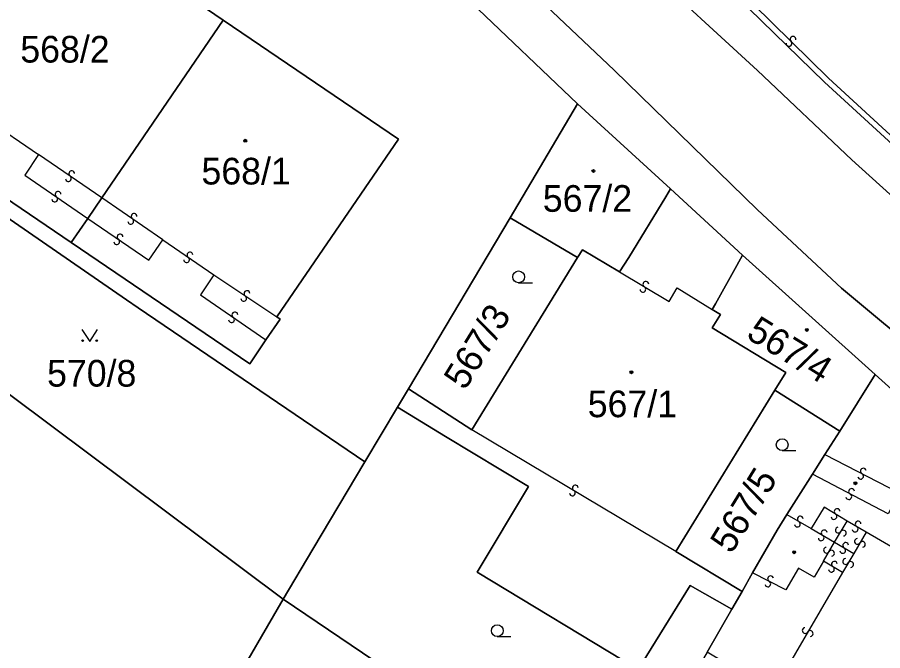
# Model space of a CAD drawing. Extents: x -600309 to -598967, y -1161267 to -1160292.
# Drawn here: x -600223.2 to -600168.1, y -1160510.2 to -1160469.9 of the extents above; entities that cross this region are included whole.
import ezdxf

# ---------------------------------------------------------------- set-up
doc = ezdxf.new("R2010")
doc.units = 0
for name, color, linetype in [('Level 1', 7, 'Continuous'), ('Level 13', 7, 'Continuous'), ('Level 3', 7, 'Continuous'), ('Level 4', 7, 'Continuous'), ('Level 5', 7, 'Continuous'), ('Level 60', 7, 'Continuous'), ('Vrstva 60', 7, 'Continuous')]:
    doc.layers.add(name, color=color, linetype=linetype)

msp = doc.modelspace()

# ---------------------------------------------------------------- linework, layer by layer
at = {"layer": 'Level 1'}
for points in [[(-600029.82, -1160579.77), (-600047.03, -1160569.17), (-600070.48, -1160554.56), (-600111.58, -1160529.03), (-600126.1, -1160520.21), (-600138.76, -1160511.76), (-600151.84, -1160502.25), (-600159.7, -1160496.34), (-600170.75, -1160487.14), (-600176.1, -1160482.15), (-600185.22, -1160473.25), (-600206.08, -1160453.49), (-600217.54, -1160442.6), (-600229.41, -1160431.52), (-600247.87, -1160415.66), (-600254.33, -1160410.63), (-600285.71, -1160385.84), (-600301.3, -1160373.82), (-600308.541, -1160368.236)], [(-600000.45, -1160595.4), (-600016.14, -1160587.57), (-600029.82, -1160579.77), (-600047.03, -1160569.17), (-600070.48, -1160554.56), (-600111.58, -1160529.03), (-600126.1, -1160520.21), (-600138.76, -1160511.76), (-600151.84, -1160502.25), (-600159.7, -1160496.34), (-600170.75, -1160487.14), (-600176.1, -1160482.15), (-600185.22, -1160473.25), (-600206.08, -1160453.49), (-600217.54, -1160442.6), (-600229.41, -1160431.52), (-600247.87, -1160415.66), (-600254.33, -1160410.63), (-600285.71, -1160385.84)], [(-600210.39, -1160453.38), (-600207.87, -1160456), (-600187.55, -1160475.41)], [(-600210.13, -1160470.07), (-600221.28, -1160462.46), (-600229, -1160473.78)], [(-600167.49, -1160478), (-600171.83, -1160474.01), (-600176.64, -1160469.32)], [(-600217.85, -1160481.39), (-600210.13, -1160470.07)], [(-600210.13, -1160470.07), (-600198.97, -1160477.65), (-600206.72, -1160488.98)], [(-600191.85, -1160482.67), (-600187.55, -1160475.41)], [(-600187.55, -1160475.41), (-600181.64, -1160480.82)], [(-600206.31, -1160506.97), (-600245.81, -1160477.42), (-600246.65, -1160476.78)], [(-600230.98, -1160476.66), (-600219.81, -1160484.24)], [(-600201.1, -1160498.22), (-600215.54, -1160488.4), (-600216.28, -1160487.9), (-600228.79, -1160479.26), (-600232.35, -1160479.41)], [(-600184.88, -1160486.11), (-600184.3, -1160485.2), (-600181.94, -1160481.33), (-600181.64, -1160480.82)], [(-600181.64, -1160480.82), (-600177.04, -1160485.04)], [(-600218.74, -1160482.7), (-600217.85, -1160481.39)], [(-600219.81, -1160484.24), (-600218.74, -1160482.7)], [(-600198.33, -1160493.57), (-600191.85, -1160482.67)], [(-600187.55, -1160485.2), (-600191.85, -1160482.67)], [(-600207.41, -1160490.43), (-600208.44, -1160491.96), (-600219.81, -1160484.24)], [(-600187.55, -1160485.2), (-600187.24, -1160484.7), (-600184.88, -1160486.11)], [(-600194.29, -1160496.17), (-600187.55, -1160485.2)], [(-600178.98, -1160488.51), (-600178.77, -1160488.15), (-600177.4, -1160485.7), (-600177.04, -1160485.04)], [(-600177.04, -1160485.04), (-600168.59, -1160492.65)], [(-600178.98, -1160488.51), (-600178.46, -1160488.83), (-600178.99, -1160489.67), (-600174.29, -1160492.52), (-600174.98, -1160493.65)], [(-600207.41, -1160490.43), (-600206.5, -1160489.13), (-600206.72, -1160488.98)], [(-600170.86, -1160496.25), (-600168.59, -1160492.65)], [(-600159, -1160500.39), (-600166.24, -1160494.77), (-600168.59, -1160492.65)], [(-600199.03, -1160494.74), (-600198.33, -1160493.57)], [(-600198.33, -1160493.57), (-600194.29, -1160496.17)], [(-600174.98, -1160493.65), (-600181.29, -1160503.92)], [(-600174.98, -1160493.65), (-600170.86, -1160496.25)], [(-600201.1, -1160498.22), (-600199.03, -1160494.74)], [(-600177.73, -1160507.61), (-600180.38, -1160506.1), (-600183.69, -1160511.45), (-600193.95, -1160505.24), (-600190.67, -1160499.78), (-600195.97, -1160496.61), (-600199.03, -1160494.74)], [(-600170.86, -1160496.25), (-600171.8, -1160497.74)], [(-600172.6, -1160499.01), (-600171.8, -1160497.74)], [(-600206.31, -1160506.97), (-600204.41, -1160503.77), (-600201.1, -1160498.22)], [(-600174.23, -1160501.58), (-600172.6, -1160499.01)], [(-600176.41, -1160505.29), (-600174.84, -1160502.56), (-600174.23, -1160501.58)], [(-600181.29, -1160503.92), (-600177.08, -1160506.48)], [(-600177.08, -1160506.48), (-600176.41, -1160505.29)], [(-600177.73, -1160507.61), (-600177.08, -1160506.48)], [(-600206.31, -1160506.97), (-600213.05, -1160518.61)], [(-600206.31, -1160506.97), (-600185.5, -1160521.04)], [(-600179.29, -1160510.34), (-600177.73, -1160507.61)]]:
    msp.add_lwpolyline(points, dxfattribs=at)
at = {"layer": 'Level 13'}
for centre, start, end in [((-600174.091, -1160471.55), 172.8562, 44.9542), ((-600173.83, -1160471.289), 352.6418, 225.2318), ((-600219.776, -1160479.858), 2.8846, 235.4746), ((-600219.985, -1160480.161), 183.099, 55.197), ((-600220.644, -1160481.169), 2.9005, 234.9985), ((-600220.855, -1160481.471), 182.6861, 55.2761), ((-600215.805, -1160482.579), 2.5246, 235.1146), ((-600216.016, -1160482.881), 182.7391, 54.8371), ((-600216.694, -1160483.879), 2.9395, 235.0375), ((-600216.905, -1160484.181), 182.725, 55.315), ((-600212.244, -1160485.029), 2.9544, 235.0524), ((-600212.455, -1160485.331), 182.7399, 55.3299), ((-600183.395, -1160487.217), 186.1945, 58.7845), ((-600183.204, -1160486.903), 6.409, 238.507), ((-600208.616, -1160487.488), 3.5181, 235.6161), ((-600208.823, -1160487.792), 183.3037, 55.8937), ((-600209.384, -1160488.849), 2.9578, 235.0558), ((-600209.595, -1160489.151), 182.7434, 55.3334), ((-600169.353, -1160498.807), 9.8448, 241.9428), ((-600169.526, -1160499.133), 189.6304, 62.2204), ((-600187.695, -1160499.882), 6.3568, 238.9468), ((-600187.886, -1160500.198), 186.5713, 58.6693), ((-600170.277, -1160500.433), 189.8199, 61.9179), ((-600170.104, -1160500.107), 9.6055, 242.1955), ((-600171.023, -1160501.384), 5.617, 238.207), ((-600173.367, -1160501.861), 7.5086, 239.6066), ((-600171.218, -1160501.696), 185.8314, 57.9294), ((-600173.552, -1160502.179), 187.2941, 59.8841), ((-600170.948, -1160502.565), 96.7221, 328.8201), ((-600169.875, -1160502.498), 186.9693, 59.0673), ((-600169.686, -1160502.182), 6.7549, 239.3449), ((-600172.034, -1160503.059), 186.8779, 59.4679), ((-600171.846, -1160502.742), 7.0924, 239.1904), ((-600170.632, -1160502.755), 276.5076, 149.0976), ((-600170.476, -1160503.541), 7.3777, 239.4757), ((-600169.729, -1160503.287), 97.1399, 329.7299), ((-600169.411, -1160503.474), 277.3544, 149.4524), ((-600171.699, -1160503.846), 97.3228, 329.4208), ((-600171.381, -1160504.033), 277.1084, 149.6984), ((-600170.663, -1160503.859), 187.1632, 59.7532), ((-600171.196, -1160504.742), 6.5469, 239.1369), ((-600170.477, -1160504.564), 96.0555, 328.6455), ((-600170.163, -1160504.757), 276.2699, 148.3679), ((-600171.385, -1160505.058), 186.7613, 58.8593), ((-600175.266, -1160505.666), 10.1624, 242.7524), ((-600175.435, -1160505.994), 190.3769, 62.4749), ((-600173.059, -1160508.967), 97.0005, 329.5905), ((-600172.741, -1160509.154), 277.215, 149.313)]:
    msp.add_arc(centre, 0.184, start, end, dxfattribs=at)
at = {"layer": 'Level 3'}
for points in [[(-600125.19, -1160509.33), (-600126.01, -1160509.76), (-600127.13, -1160510.07), (-600127.94, -1160510.13), (-600128.79, -1160510.07), (-600129.93, -1160509.77), (-600130.99, -1160509.15), (-600139.71, -1160503.93), (-600147.26, -1160498.02), (-600154.8, -1160492.15), (-600161.97, -1160486.6), (-600165.04, -1160483.54), (-600170.09, -1160478.96), (-600176.09, -1160473.27), (-600190.99, -1160459.57), (-600204.18, -1160445.56), (-600212.67, -1160438.18), (-600221.71, -1160429.76), (-600228.39, -1160423.74), (-600246.35, -1160408.54), (-600258.81, -1160398.41), (-600274.98, -1160385.83), (-600308.541, -1160359.925)], [(-600167.37, -1160477.64), (-600171.57, -1160473.77), (-600176.35, -1160469.07)], [(-600225.2, -1160476.38), (-600221.9, -1160478.63)], [(-600221.9, -1160478.63), (-600222.76, -1160479.94), (-600218.74, -1160482.7)], [(-600217.85, -1160481.39), (-600221.9, -1160478.63)], [(-600213.97, -1160484.07), (-600217.85, -1160481.39)], [(-600218.74, -1160482.7), (-600214.86, -1160485.36), (-600213.97, -1160484.07)], [(-600213.97, -1160484.07), (-600210.73, -1160486.29)], [(-600210.73, -1160486.29), (-600211.57, -1160487.58), (-600207.41, -1160490.43)], [(-600210.73, -1160486.29), (-600206.72, -1160488.98)], [(-600184.88, -1160486.11), (-600181.73, -1160488), (-600181.21, -1160487.13), (-600178.98, -1160488.51)], [(-600181.29, -1160503.92), (-600194.29, -1160496.17)], [(-600171.8, -1160497.74), (-600167.08, -1160500.2)], [(-600167.08, -1160500.2), (-600167.77, -1160501.53), (-600172.6, -1160499.01)], [(-600170.39, -1160501.99), (-600171.84, -1160501.1), (-600172.68, -1160502.47)], [(-600174.23, -1160501.58), (-600172.68, -1160502.47)], [(-600172.68, -1160502.47), (-600171.19, -1160503.34)], [(-600171.19, -1160503.34), (-600170.39, -1160501.99)], [(-600169.18, -1160502.7), (-600170.39, -1160501.99)], [(-600169.18, -1160502.7), (-600169.96, -1160504.05)], [(-600159.56, -1160510.16), (-600158.85, -1160508.85), (-600165.48, -1160504.83), (-600165.21, -1160504.28), (-600166.07, -1160503.76), (-600166.43, -1160504.29), (-600169.18, -1160502.7)], [(-600171.89, -1160504.55), (-600171.19, -1160503.34)], [(-600171.19, -1160503.34), (-600169.96, -1160504.05)], [(-600169.96, -1160504.05), (-600170.69, -1160505.26)], [(-600171.89, -1160504.55), (-600172.48, -1160505.56), (-600173.49, -1160504.98), (-600174.29, -1160506.37), (-600176.41, -1160505.29)], [(-600170.69, -1160505.26), (-600171.89, -1160504.55)], [(-600170.69, -1160505.26), (-600175.1, -1160512.85)]]:
    msp.add_lwpolyline(points, dxfattribs=at)
at = {"layer": 'Level 5'}
for p, q in [((-600191.31, -1160486.8), (-600190.435, -1160486.8)), ((-600174.52, -1160497.5), (-600173.645, -1160497.5)), ((-600192.67, -1160509.35), (-600191.795, -1160509.35))]:
    msp.add_line(p, q, dxfattribs=at)
msp.add_lwpolyline([(-600219.131, -1160489.79), (-600218.63, -1160490.54), (-600218.13, -1160489.79)], dxfattribs=at)
for centre, radius in [((-600208.72, -1160477.75), 0.09), ((-600208.72, -1160477.75), 0.0521), ((-600186.55, -1160479.68), 0.09), ((-600186.55, -1160479.68), 0.0521), ((-600191.31, -1160486.425), 0.375), ((-600172.95, -1160489.81), 0.09), ((-600172.95, -1160489.81), 0.0521), ((-600219.08, -1160490.49), 0.05), ((-600218.181, -1160490.49), 0.05), ((-600184.13, -1160492.51), 0.09), ((-600184.13, -1160492.51), 0.0521), ((-600174.52, -1160497.125), 0.375), ((-600169.86, -1160499.58), 0.09), ((-600169.86, -1160499.58), 0.0521), ((-600173.76, -1160503.98), 0.09), ((-600173.76, -1160503.98), 0.0521), ((-600192.67, -1160508.975), 0.375)]:
    msp.add_circle(centre, radius, dxfattribs=at)
at = {"layer": 'Level 60'}
for points in [[(-600167.37, -1160477.64), (-600167.49, -1160478), (-600171.83, -1160474.01), (-600176.64, -1160469.32), (-600176.35, -1160469.07), (-600173.49, -1160465.4), (-600173.1, -1160465.77), (-600172.3, -1160466.52), (-600161.67, -1160455.47), (-600172.38, -1160445.08), (-600186.28, -1160459.48), (-600186.57, -1160459.76), (-600188.98, -1160457.36), (-600181.13, -1160449.25), (-600175.59, -1160443.44), (-600168.28, -1160422.18), (-600148.04, -1160430.37)], [(-600221.28, -1160462.46), (-600210.13, -1160470.07), (-600217.85, -1160481.39), (-600218.74, -1160482.7), (-600219.81, -1160484.24), (-600230.98, -1160476.66), (-600229.89, -1160475.08), (-600229, -1160473.78)], [(-600207.41, -1160490.43), (-600208.44, -1160491.96), (-600219.81, -1160484.24), (-600218.74, -1160482.7), (-600217.85, -1160481.39), (-600210.13, -1160470.07), (-600198.97, -1160477.65), (-600206.72, -1160488.98), (-600206.5, -1160489.13)], [(-600187.55, -1160485.2), (-600191.85, -1160482.67), (-600187.55, -1160475.41), (-600181.64, -1160480.82), (-600181.94, -1160481.33), (-600184.3, -1160485.2), (-600184.88, -1160486.11), (-600187.24, -1160484.7)], [(-600204.41, -1160503.77), (-600206.31, -1160506.97), (-600245.81, -1160477.42), (-600246.65, -1160476.78), (-600244.48, -1160477.04), (-600242.51, -1160477.5), (-600239.97, -1160478.37), (-600237.28, -1160479.69), (-600235.01, -1160481.2), (-600233.19, -1160482.71), (-600231.7, -1160484.3), (-600229.56, -1160481.35), (-600232.35, -1160479.41), (-600228.79, -1160479.26), (-600216.28, -1160487.9), (-600215.54, -1160488.4), (-600201.1, -1160498.22)], [(-600198.33, -1160493.57), (-600194.29, -1160496.17), (-600187.55, -1160485.2), (-600187.24, -1160484.7), (-600184.88, -1160486.11), (-600184.3, -1160485.2), (-600181.94, -1160481.33), (-600181.64, -1160480.82), (-600177.04, -1160485.04), (-600177.4, -1160485.7), (-600178.77, -1160488.15), (-600178.98, -1160488.51), (-600178.46, -1160488.83), (-600178.99, -1160489.67), (-600174.29, -1160492.52), (-600174.98, -1160493.65), (-600181.29, -1160503.92), (-600177.08, -1160506.48), (-600177.73, -1160507.61), (-600180.38, -1160506.1), (-600183.69, -1160511.45), (-600193.95, -1160505.24), (-600190.67, -1160499.78), (-600195.97, -1160496.61), (-600199.03, -1160494.74)], [(-600194.29, -1160496.17), (-600198.33, -1160493.57), (-600191.85, -1160482.67), (-600187.55, -1160485.2)], [(-600178.98, -1160488.51), (-600178.77, -1160488.15), (-600177.4, -1160485.7), (-600177.04, -1160485.04), (-600168.59, -1160492.65), (-600170.86, -1160496.25), (-600174.98, -1160493.65), (-600174.29, -1160492.52), (-600178.99, -1160489.67), (-600178.46, -1160488.83)], [(-600174.98, -1160493.65), (-600170.86, -1160496.25), (-600171.8, -1160497.74), (-600172.6, -1160499.01), (-600174.23, -1160501.58), (-600174.84, -1160502.56), (-600176.41, -1160505.29), (-600177.08, -1160506.48), (-600181.29, -1160503.92)], [(-600177.73, -1160507.61), (-600179.29, -1160510.34), (-600185.5, -1160521.04), (-600206.31, -1160506.97), (-600204.41, -1160503.77), (-600201.1, -1160498.22), (-600199.03, -1160494.74), (-600195.97, -1160496.61), (-600190.67, -1160499.78), (-600193.95, -1160505.24), (-600183.69, -1160511.45), (-600180.38, -1160506.1)], [(-600185.5, -1160521.04), (-600191.24, -1160531.07), (-600191.61, -1160530.88), (-600192.64, -1160530.28), (-600197.38, -1160527.56), (-600204.96, -1160523.27), (-600206.64, -1160522.28), (-600213.05, -1160518.61), (-600206.31, -1160506.97)]]:
    msp.add_lwpolyline(points, close=True, dxfattribs=at)
for points in [[(-600232.09, -1160471.61), (-600221.5, -1160455.83), (-600220, -1160454.31), (-600213.07, -1160456.09), (-600210.39, -1160453.38), (-600207.87, -1160456), (-600187.55, -1160475.41), (-600191.85, -1160482.67), (-600198.33, -1160493.57), (-600199.03, -1160494.74), (-600201.1, -1160498.22), (-600215.54, -1160488.4), (-600216.28, -1160487.9), (-600228.79, -1160479.26)], [(-600230.98, -1160476.66), (-600219.81, -1160484.24), (-600208.44, -1160491.96), (-600207.41, -1160490.43), (-600206.5, -1160489.13), (-600206.72, -1160488.98), (-600198.97, -1160477.65), (-600210.13, -1160470.07), (-600221.28, -1160462.46), (-600229, -1160473.78)], [(-600245.81, -1160477.42), (-600206.31, -1160506.97), (-600213.05, -1160518.61), (-600214.96, -1160521.99), (-600216.95, -1160525.49), (-600226.2, -1160541.24)], [(-600162.42, -1160518.49), (-600168.64, -1160529.34), (-600172.91, -1160526.76), (-600173.89, -1160526.48), (-600175.36, -1160525.86), (-600176.55, -1160525.13), (-600177.85, -1160524.04), (-600178.63, -1160523.17), (-600179.17, -1160522.45), (-600179.76, -1160521.43), (-600180.08, -1160520.72), (-600175.1, -1160512.85), (-600179.29, -1160510.34), (-600177.73, -1160507.61), (-600177.08, -1160506.48), (-600176.41, -1160505.29), (-600174.84, -1160502.56), (-600174.23, -1160501.58), (-600172.6, -1160499.01), (-600171.8, -1160497.74), (-600170.86, -1160496.25), (-600168.59, -1160492.65), (-600166.24, -1160494.77)]]:
    msp.add_lwpolyline(points, dxfattribs=at)
at = {"layer": 'Vrstva 60'}
for points in [[(-600285.71, -1160385.84), (-600254.33, -1160410.63), (-600247.87, -1160415.66), (-600229.41, -1160431.52), (-600217.54, -1160442.6), (-600206.08, -1160453.49), (-600185.22, -1160473.25), (-600176.1, -1160482.15), (-600170.75, -1160487.14), (-600159.7, -1160496.34), (-600151.84, -1160502.25), (-600138.76, -1160511.76), (-600126.1, -1160520.21), (-600111.58, -1160529.03), (-600070.48, -1160554.56), (-600047.03, -1160569.17), (-600029.82, -1160579.77)], [(-600029.82, -1160579.77), (-600047.03, -1160569.17), (-600070.48, -1160554.56), (-600111.58, -1160529.03), (-600126.1, -1160520.21), (-600138.76, -1160511.76), (-600151.84, -1160502.25), (-600159.7, -1160496.34), (-600170.75, -1160487.14), (-600176.1, -1160482.15), (-600185.22, -1160473.25), (-600206.08, -1160453.49), (-600217.54, -1160442.6), (-600229.41, -1160431.52), (-600247.87, -1160415.66), (-600254.33, -1160410.63), (-600285.71, -1160385.84)], [(-600270.28, -1160401.56), (-600257.21, -1160411.88), (-600255.04, -1160413.59), (-600246.25, -1160420.55), (-600219, -1160445.31), (-600210.39, -1160453.38), (-600207.87, -1160456), (-600187.55, -1160475.41), (-600181.64, -1160480.82), (-600177.04, -1160485.04), (-600168.59, -1160492.65), (-600166.24, -1160494.77)], [(-600167.49, -1160478), (-600171.83, -1160474.01), (-600176.64, -1160469.32), (-600180.69, -1160465.39), (-600183.84, -1160462.37), (-600184.1, -1160462.11), (-600185.15, -1160461.05), (-600186.57, -1160459.76), (-600188.98, -1160457.36), (-600194.67, -1160451.93), (-600196.86, -1160449.84), (-600199.13, -1160447.71), (-600202.91, -1160444.1), (-600203.03, -1160443.87), (-600207.25, -1160439.97), (-600215.99, -1160431.39), (-600235.83, -1160413.97), (-600243.16, -1160407.61), (-600244.73, -1160406.23), (-600247.25, -1160404.22), (-600250.43, -1160401.59)]]:
    msp.add_lwpolyline(points, dxfattribs=at)

# ---------------------------------------------------------------- texts
at = {"layer": 'Level 4'}
for s, p in [('568/2', (-600223.05, -1160472.77)), ('568/1', (-600211.51, -1160480.54)), ('567/2', (-600189.77, -1160482.28)), ('570/8', (-600221.346, -1160493.42)), ('567/1', (-600186.908, -1160495.37))]:
    msp.add_text(s, height=1.7, dxfattribs=at).set_placement(p)
for s, rotation, p in [('567/3', 58.4, (-600194.727, -1160493.716)), ('567/4', 328.3, (-600176.889, -1160490.278)), ('567/5', 58.4, (-600177.758, -1160504.146))]:
    msp.add_text(s, height=1.7, rotation=rotation, dxfattribs=at).set_placement(p)

doc.saveas('drawing.dxf')
